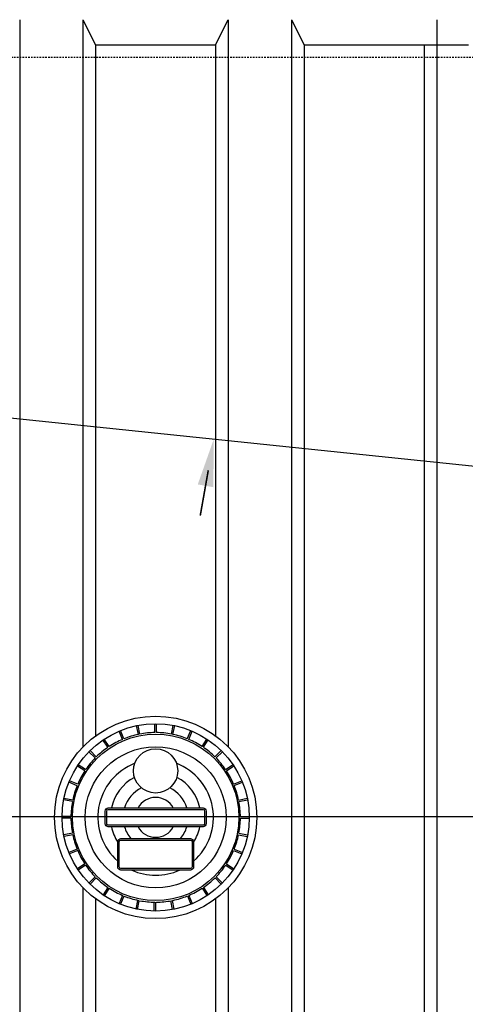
# Model space of a CAD drawing. Extents: x -169 to 7270, y -140 to 2984.
# Tile 489 of 656: x 1552 to 1587, y 1464 to 1542. Entities that reach past the tile are written whole.
import ezdxf

# ---------------------------------------------------------------- set-up
doc = ezdxf.new("R2010")
doc.units = 0
doc.header["$MEASUREMENT"] = 0
doc.linetypes.add('HIDDEN3', pattern=[0.1875, 0.125, -0.0625])
for name, color, linetype in [('MULTI-PORT-MANHOLE-HATCH', 252, 'CONTINUOUS'), ('TANK-MANWAY', 5, 'CONTINUOUS'), ('TANK-SLOPE', 3, 'CONTINUOUS'), ('TANK-UST', 5, 'CONTINUOUS'), ('TANK-UST-RIB', 7, 'CONTINUOUS')]:
    doc.layers.add(name, color=color, linetype=linetype)

msp = doc.modelspace()

# ---------------------------------------------------------------- linework, layer by layer
at = {"layer": 'MULTI-PORT-MANHOLE-HATCH'}
msp.add_line((1422, 1479.01916), (2010, 1479.01916), dxfattribs=at)
at = {"layer": 'TANK-MANWAY'}
for p, q in [((1561.13794, 1485.5158), (1561.00063, 1486.20542)), ((1561.26053, 1485.54021), (1561.12322, 1486.22983)), ((1562.44432, 1485.65703), (1562.44418, 1486.36018)), ((1562.56932, 1485.65705), (1562.56918, 1486.36021)), ((1563.75314, 1485.54068), (1563.89019, 1486.23035)), ((1563.87575, 1485.51632), (1564.01279, 1486.20599)), ((1559.88422, 1485.12242), (1559.61501, 1485.772)), ((1559.99969, 1485.17028), (1559.73048, 1485.81986)), ((1565.01412, 1485.17123), (1565.28308, 1485.82091)), ((1565.12962, 1485.12342), (1565.39858, 1485.7731)), ((1558.73133, 1484.49202), (1558.34057, 1485.07659)), ((1558.83525, 1484.56148), (1558.44449, 1485.14606)), ((1566.1788, 1484.56288), (1566.56934, 1485.1476)), ((1566.28274, 1484.49345), (1566.67328, 1485.07817)), ((1557.72358, 1483.64881), (1557.22628, 1484.14592)), ((1557.81195, 1483.73721), (1557.31465, 1484.23432)), ((1567.20241, 1483.73899), (1567.69952, 1484.23629)), ((1567.29081, 1483.65062), (1567.78792, 1484.14792)), ((1556.89969, 1482.6252), (1556.31497, 1483.01573)), ((1556.96912, 1482.72914), (1556.3844, 1483.11968)), ((1568.04562, 1482.73124), (1568.6302, 1483.122)), ((1568.11509, 1482.62732), (1568.69966, 1483.01808)), ((1556.29134, 1481.46052), (1555.64166, 1481.72948)), ((1556.33915, 1481.57601), (1555.68947, 1481.84498)), ((1568.67603, 1481.57835), (1569.3256, 1481.84756)), ((1568.72388, 1481.46288), (1569.37346, 1481.73209)), ((1555.92189, 1480.19954), (1555.23222, 1480.33659)), ((1555.94625, 1480.32214), (1555.25658, 1480.45919)), ((1569.0694, 1480.32463), (1569.75902, 1480.46194)), ((1569.09381, 1480.20204), (1569.78343, 1480.33935)), ((1569.21063, 1479.01825), (1569.91378, 1479.01839)), ((1555.80552, 1479.01571), (1555.10236, 1479.01558)), ((1555.80554, 1478.89071), (1555.10239, 1478.89058)), ((1569.21066, 1478.89325), (1569.91381, 1478.89339)), ((1555.92236, 1477.70693), (1555.23274, 1477.56962)), ((1555.94677, 1477.58434), (1555.25715, 1477.44703)), ((1569.06992, 1477.58682), (1569.75959, 1477.44978)), ((1569.09428, 1477.70943), (1569.78395, 1477.57238)), ((1556.29229, 1476.44609), (1555.64271, 1476.17688)), ((1556.34015, 1476.33061), (1555.69057, 1476.06141)), ((1568.67702, 1476.33295), (1569.3267, 1476.06399)), ((1568.72483, 1476.44845), (1569.37451, 1476.17949)), ((1556.90109, 1475.28165), (1556.31651, 1474.89088)), ((1556.97055, 1475.17773), (1556.38598, 1474.78696)), ((1568.04705, 1475.17983), (1568.63178, 1474.78929)), ((1568.11648, 1475.28377), (1568.7012, 1474.89323)), ((1557.72536, 1474.25835), (1557.22825, 1473.76105)), ((1557.81376, 1474.16998), (1557.31665, 1473.67268)), ((1567.20422, 1474.17176), (1567.70152, 1473.67465)), ((1567.29259, 1474.26016), (1567.78989, 1473.76305)), ((1558.73343, 1473.41552), (1558.34289, 1472.83079)), ((1558.83737, 1473.34609), (1558.44684, 1472.76137)), ((1566.18092, 1473.34748), (1566.57169, 1472.76291)), ((1566.28484, 1473.41695), (1566.67561, 1472.83237)), ((1559.88656, 1472.78555), (1559.61759, 1472.13587)), ((1560.00205, 1472.73774), (1559.73309, 1472.08806)), ((1561.06374, 1472.39263), (1560.92669, 1471.70297)), ((1561.18634, 1472.36827), (1561.04929, 1471.6786)), ((1562.37017, 1472.2519), (1562.3703, 1471.54875)), ((1562.49517, 1472.25192), (1562.4953, 1471.54877)), ((1563.67895, 1472.36874), (1563.81626, 1471.67913)), ((1563.80154, 1472.39315), (1563.93885, 1471.70354)), ((1565.01648, 1472.73869), (1565.28569, 1472.08911)), ((1565.13196, 1472.78654), (1565.40116, 1472.13697))]:
    msp.add_line(p, q, dxfattribs=at)
for points in [[(1558.50799, 1479.45373, -0.41421356), (1558.75794, 1479.70377), (1566.25794, 1479.70519, -0.41421356), (1566.50799, 1479.45524), (1566.50818, 1478.45524, -0.41421356), (1566.25823, 1478.20519), (1558.75823, 1478.20377, -0.41421356), (1558.50818, 1478.45373)], [(1558.63299, 1479.45375, -0.41421356), (1558.75797, 1479.57877), (1566.25797, 1479.58019, -0.41421356), (1566.38299, 1479.45522), (1566.38318, 1478.45522, -0.41421356), (1566.2582, 1478.33019), (1558.7582, 1478.32877, -0.41421356), (1558.63318, 1478.45375)], [(1559.50845, 1477.03602, -0.41421356), (1559.7584, 1477.28607), (1565.2584, 1477.28711, -0.41421356), (1565.50845, 1477.03716), (1565.50883, 1475.03716, -0.41421356), (1565.25888, 1474.78711), (1559.75888, 1474.78607, -0.41421356), (1559.50883, 1475.03602)], [(1559.63345, 1477.03604, -0.41421356), (1559.75843, 1477.16107), (1565.25843, 1477.16211, -0.41421356), (1565.38345, 1477.03713), (1565.38383, 1475.03713, -0.41421356), (1565.25885, 1474.91211), (1559.75885, 1474.91107, -0.41421356), (1559.63383, 1475.03604)]]:
    msp.add_lwpolyline(points, format="xyb", close=True, dxfattribs=at)
for centre, radius in [((1562.50809, 1478.95448), 8.0008), ((1562.50809, 1478.95448), 7.40597), ((1562.50809, 1478.95448), 6.57785), ((1562.50809, 1478.95448), 5.57785), ((1562.50739, 1482.62566), 1.75)]:
    msp.add_circle(centre, radius, dxfattribs=at)
for radius, start, end in [(6.70285, 101.7951168, 111.9766044), (6.70285, 90.545117, 100.7266045), (6.70285, 79.2951167, 89.4766046), (6.70285, 68.0451166, 78.2266044), (6.70285, 124.2951162, 134.4766042), (6.70285, 113.045117, 123.2266044), (6.70285, 56.7951168, 66.9766042), (6.70285, 45.5451167, 55.7266042), (6.70285, 135.5451167, 145.7266044), (4.57785, 111.0485886, 229.0662081), (4.57785, 310.9555131, 68.9731327), (6.70285, 34.2951167, 44.4766045), (6.70285, 146.7951168, 156.9766045), (6.70285, 23.0451168, 33.2266044), (6.70285, 158.0451167, 168.2266044), (3.57785, 117.9124159, 167.9105897), (3.57785, 12.1111313, 62.1093056), (6.70285, 11.7951168, 21.9766044), (2.57785, 115.6743518, 163.0966023), (2.57785, 16.9251186, 64.3473689), (6.70285, 169.2951167, 179.4766043), (1.57785, 28.3917507, 151.6299704), (6.70285, 0.5451168, 10.7266045), (6.70285, 180.5451168, 190.7266045), (6.70285, 349.2951167, 359.4766043), (6.70285, 191.7951168, 201.9766044), (3.57785, 192.1111313, 213.0295641), (2.57785, 196.9251186, 220.3274246), (1.57785, 208.3917507, 331.6299704), (2.57785, 319.6942965, 343.0966023), (3.57785, 326.9921571, 347.9105897), (6.70285, 338.0451167, 348.2266044), (6.70285, 203.0451168, 213.2266044), (6.70285, 326.7951168, 336.9766045), (6.70285, 214.2951167, 224.4766045), (6.70285, 315.5451167, 325.7266044), (4.57785, 245.5782364, 294.4434839), (6.70285, 225.5451167, 235.7266042), (6.70285, 304.2951162, 314.4766042), (6.70285, 236.7951168, 246.9766042), (6.70285, 293.045117, 303.2266044), (6.70285, 248.0451166, 258.2266044), (6.70285, 259.2951167, 269.4766046), (6.70285, 270.545117, 280.7266045), (6.70285, 281.7951168, 291.9766044)]:
    msp.add_arc((1562.50809, 1478.95448), radius, start, end, dxfattribs=at)
at = {"layer": 'TANK-SLOPE'}
msp.add_line((1521.83667, 1513.58933), (1686.23679, 1496.43218), dxfattribs=at)
at = {"layer": 'TANK-SLOPE', "const_width": 0.125}
msp.add_lwpolyline([(1566.67244, 1506.3981), (1566.03678, 1502.81323)], dxfattribs=at)
at = {"layer": 'TANK-SLOPE'}
msp.add_solid([(1565.8388, 1505.27641), (1567.10892, 1508.8597), (1567.0696, 1505.05817)], dxfattribs=at)
at = {"layer": 'TANK-UST'}
for points in [[(1556.75, 1542.01839), (1557.75, 1540.01839), (1567.25, 1540.01839), (1568.25, 1542.01839)], [(1573.25, 1542.01839), (1574.25, 1540.01839), (1587.25, 1540.01839)]]:
    msp.add_lwpolyline(points, dxfattribs=at)
at = {"layer": 'TANK-UST', "color": 2, "linetype": 'HIDDEN3'}
msp.add_lwpolyline([(1484.75, 1539.01839), (1480.23745, 1539.01839, 0.9539575), (1480.23745, 1419.01839), (1484.75, 1419.01839), (1580.0002, 1419.01839), (1679.01955, 1419.01839), (1904.01955, 1419.01839), (1908.51275, 1419.01839, 0.9539575), (1908.51275, 1539.01839), (1904.01955, 1539.01839), (1679.01955, 1539.01839), (1580.0002, 1539.01839)], format="xyb", close=True, dxfattribs=at)
at = {"layer": 'TANK-UST-RIB'}
for p, q in [((1551.7502, 1542.01839), (1551.7502, 1416.01839)), ((1556.7502, 1542.01839), (1556.7502, 1484.50961)), ((1568.2502, 1542.01839), (1568.2502, 1496.81032)), ((1568.2502, 1542.01839), (1568.2502, 1484.52592)), ((1573.2502, 1542.01839), (1573.2502, 1416.01839)), ((1584.7502, 1542.01839), (1584.7502, 1416.01839)), ((1557.7502, 1540.01839), (1557.7502, 1485.38684)), ((1567.2502, 1540.01839), (1567.2502, 1497.55359)), ((1567.2502, 1540.01839), (1567.2502, 1485.39848)), ((1574.2502, 1540.01839), (1574.2502, 1418.01839)), ((1583.7502, 1540.01839), (1583.7502, 1418.01839)), ((1556.7502, 1473.39935), (1556.7502, 1416.01839)), ((1568.2502, 1473.38305), (1568.2502, 1416.01839)), ((1557.7502, 1472.52212), (1557.7502, 1418.01839)), ((1567.2502, 1472.51049), (1567.2502, 1418.01839))]:
    msp.add_line(p, q, dxfattribs=at)

doc.saveas('drawing.dxf')
